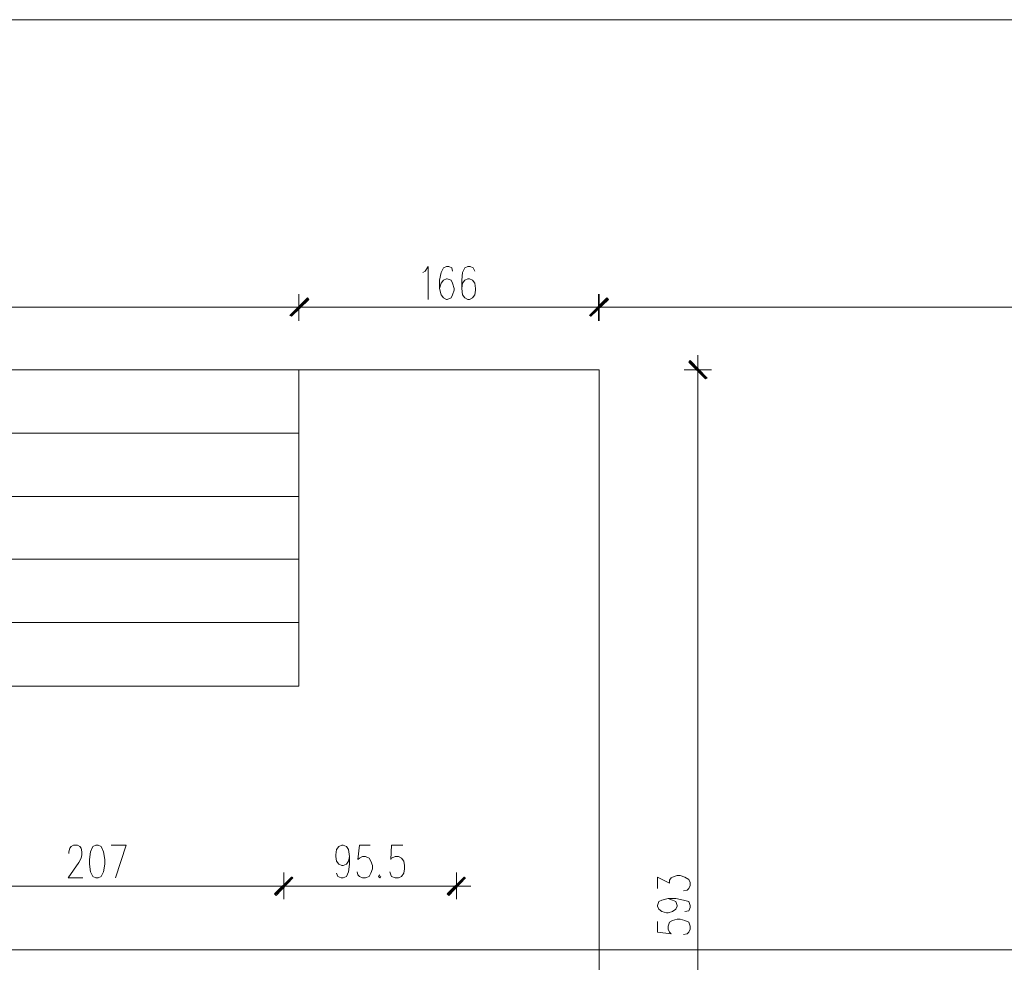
# Model space of a CAD drawing. Header units: inches. Extents: x -1441 to 3871, y -4351 to 2413.
# Tile 263 of 308: x 814 to 1360, y 1891 to 2413. Entities that reach past the tile are written whole.
import ezdxf

# ---------------------------------------------------------------- set-up
doc = ezdxf.new("R2010")
doc.units = ezdxf.units.IN
doc.header["$MEASUREMENT"] = 0
for name, color, linetype in [('at_Entity', 7, 'Continuous'), ('at_Rect', 7, 'Continuous'), ('at_Solid', 7, 'Continuous')]:
    doc.layers.add(name, color=color, linetype=linetype)

msp = doc.modelspace()

# ---------------------------------------------------------------- hatches: boundary and pattern name
at = {"layer": 'at_Solid', "lineweight": 15}
for points in [[(963.89017, 2248.97556), (964.73454, 2248.59393), (973.62187, 2258.70726)], [(973.62187, 2258.70726), (964.73454, 2248.59393), (963.89017, 2248.97556)], [(964.73454, 2248.59393), (973.62187, 2258.70726), (974.47101, 2257.89628)], [(974.04644, 2257.89628), (973.62187, 2258.70726), (964.73454, 2248.59393)], [(1139.55203, 2258.70726), (1130.6647, 2248.59393), (1129.81556, 2248.97556)], [(1130.24013, 2248.97556), (1130.6647, 2248.59393), (1139.55203, 2258.70726)], [(1140.40116, 2257.89628), (1139.55203, 2258.70726), (1130.6647, 2248.59393)], [(1130.6647, 2248.59393), (1139.55203, 2258.70726), (1140.40116, 2257.89628)], [(1185.69171, 2224.02617), (1184.84257, 2223.16749), (1195.0036, 2214.29448)], [(1184.84257, 2223.16749), (1195.0036, 2214.29448), (1194.15446, 2213.86514)], [(964.73454, 1937.89528), (956.26701, 1927.73424), (955.42265, 1928.54522)], [(955.42265, 1928.54522), (956.26701, 1927.73424), (965.15911, 1937.89528)], [(965.57891, 1937.46594), (964.73454, 1937.89528), (956.26701, 1927.73424)], [(956.26701, 1927.73424), (965.15911, 1937.89528), (965.57891, 1937.46594)], [(1060.39614, 1937.89528), (1051.93338, 1927.73424), (1051.08425, 1928.54522)], [(1061.24528, 1937.46594), (1060.39614, 1937.89528), (1051.93338, 1927.73424)]]:
    msp.add_hatch(color=7, dxfattribs=at).paths.add_polyline_path(points)

# ---------------------------------------------------------------- linework, layer by layer
at = {"layer": 'at_Entity', "color": 7, "lineweight": 15}
for p, q in [((1038.80991, 2273.54332), (1040.50341, 2276.07165)), ((1040.50341, 2276.07165), (1040.50341, 2257.89628)), ((1048.97094, 2275.26068), (1047.69724, 2272.68464)), ((1050.65968, 2276.07165), (1048.97094, 2275.26068)), ((1051.93338, 2276.07165), (1050.65968, 2276.07165)), ((1053.62212, 2275.26068), (1051.93338, 2276.07165)), ((1054.04669, 2273.54332), (1053.62212, 2275.26068)), ((1060.82071, 2275.26068), (1059.55177, 2272.68464)), ((1062.51422, 2276.07165), (1060.82071, 2275.26068)), ((1063.78315, 2276.07165), (1062.51422, 2276.07165)), ((1065.47666, 2275.26068), (1063.78315, 2276.07165)), ((1066.3258, 2273.54332), (1065.47666, 2275.26068)), ((1037.54097, 2272.68464), (1038.80991, 2273.54332)), ((1047.69724, 2272.68464), (1046.85287, 2268.48666)), ((1050.65968, 2269.29763), (1048.97094, 2268.48666)), ((1051.08425, 2269.29763), (1050.65968, 2269.29763)), ((1053.20232, 2268.48666), (1051.08425, 2269.29763)), ((1059.55177, 2272.68464), (1059.12721, 2268.48666)), ((1062.51422, 2269.29763), (1060.82071, 2268.48666)), ((1063.35858, 2269.29763), (1062.51422, 2269.29763)), ((1065.05209, 2268.48666), (1063.35858, 2269.29763)), ((1046.85287, 2268.48666), (1046.85287, 2263.81163)), ((1047.69724, 2266.7693), (1046.85287, 2263.81163)), ((1046.85287, 2263.81163), (1047.69724, 2260.42462)), ((1048.97094, 2268.48666), (1047.69724, 2266.7693)), ((1054.04669, 2266.7693), (1053.20232, 2268.48666)), ((1054.89583, 2263.81163), (1054.04669, 2266.7693)), ((1054.89583, 2262.95295), (1054.89583, 2263.81163)), ((1059.12721, 2268.48666), (1059.12721, 2263.81163)), ((1059.55177, 2266.7693), (1059.12721, 2263.81163)), ((1059.12721, 2263.81163), (1059.55177, 2260.42462)), ((1060.82071, 2268.48666), (1059.55177, 2266.7693)), ((1066.3258, 2266.7693), (1065.05209, 2268.48666)), ((1066.7456, 2263.81163), (1066.3258, 2266.7693)), ((1066.7456, 2262.95295), (1066.7456, 2263.81163)), ((973.62187, 2258.70726), (963.89017, 2248.97556)), ((963.89017, 2248.97556), (973.62187, 2258.70726)), ((974.04644, 2258.32562), (964.30997, 2248.97556)), ((964.30997, 2248.97556), (973.62187, 2258.32562)), ((964.73454, 2248.59393), (973.62187, 2258.70726)), ((964.73454, 2248.59393), (973.62187, 2258.70726)), ((973.62187, 2258.70726), (964.73454, 2248.59393)), ((973.62187, 2258.70726), (964.73454, 2248.59393)), ((968.96592, 2246.01789), (968.96592, 2260.85396)), ((968.96592, 2260.85396), (968.96592, 2246.01789)), ((973.62187, 2258.70726), (974.47101, 2257.89628)), ((974.04644, 2257.89628), (973.62187, 2258.70726)), ((1047.69724, 2260.42462), (1048.97094, 2258.70726)), ((1048.97094, 2258.70726), (1050.65968, 2257.89628)), ((1051.08425, 2257.89628), (1053.20232, 2258.70726)), ((1053.20232, 2258.70726), (1054.04669, 2260.42462)), ((1054.04669, 2260.42462), (1054.89583, 2262.95295)), ((1059.55177, 2260.42462), (1060.82071, 2258.70726)), ((1060.82071, 2258.70726), (1062.51422, 2257.89628)), ((1063.35858, 2257.89628), (1065.05209, 2258.70726)), ((1065.05209, 2258.70726), (1066.3258, 2260.42462)), ((1066.3258, 2260.42462), (1066.7456, 2262.95295)), ((1129.81556, 2248.97556), (1139.55203, 2258.70726)), ((1139.55203, 2258.70726), (1130.24013, 2248.97556)), ((1130.24013, 2248.97556), (1139.9766, 2258.32562)), ((1139.9766, 2258.32562), (1130.24013, 2248.97556)), ((1139.55203, 2258.70726), (1130.6647, 2248.59393)), ((1139.55203, 2258.70726), (1130.6647, 2248.59393)), ((1130.6647, 2248.59393), (1139.55203, 2258.70726)), ((1130.6647, 2248.59393), (1139.55203, 2258.70726)), ((1134.89608, 2246.01789), (1134.89608, 2260.85396)), ((1135.32065, 2260.85396), (1135.32065, 2246.01789)), ((1140.40116, 2257.89628), (1139.55203, 2258.70726)), ((1139.55203, 2258.70726), (1140.40116, 2257.89628)), ((963.46561, 2253.65059), (180.80363, 2253.65059)), ((977.43345, 2253.65059), (960.92296, 2253.65059)), ((960.92296, 2253.65059), (977.43345, 2253.65059)), ((974.47101, 2257.89628), (964.73454, 2248.59393)), ((964.73454, 2248.59393), (974.04644, 2257.89628)), ((1129.39576, 2253.65059), (974.89558, 2253.65059)), ((1050.65968, 2257.89628), (1051.08425, 2257.89628)), ((1062.51422, 2257.89628), (1063.35858, 2257.89628)), ((1126.85312, 2253.65059), (1143.36361, 2253.65059)), ((1143.36361, 2253.65059), (1126.85312, 2253.65059)), ((1130.6647, 2248.59393), (1140.40116, 2257.89628)), ((1140.40116, 2257.89628), (1130.6647, 2248.59393)), ((2207.51006, 2253.65059), (1140.82096, 2253.65059)), ((963.89017, 2248.97556), (964.73454, 2248.59393)), ((964.73454, 2248.59393), (963.89017, 2248.97556)), ((1130.6647, 2248.59393), (1129.81556, 2248.97556)), ((1130.24013, 2248.97556), (1130.6647, 2248.59393)), ((1189.92309, 2210.47813), (1189.92309, 2226.98384)), ((1185.69171, 2224.02617), (1184.84257, 2223.16749)), ((1184.84257, 2223.16749), (1195.0036, 2214.29448)), ((1184.84257, 2223.16749), (1195.0036, 2214.29448)), ((1194.15446, 2213.86514), (1184.84257, 2223.16749)), ((1194.57903, 2214.29448), (1185.26714, 2223.59683)), ((1195.0036, 2214.29448), (1185.69171, 2224.02617)), ((968.96592, 2218.9218), (175.29855, 2218.9218)), ((968.96592, 2218.9218), (1135.32065, 2218.9218)), ((968.96592, 2043.7036), (968.96592, 2218.9218)), ((1135.32065, 2218.9218), (1135.32065, 1625.90861)), ((1182.3047, 2218.9218), (1197.54148, 2218.9218)), ((1189.92309, 1631.39461), (1189.92309, 2213.00646)), ((1195.0036, 2214.29448), (1194.15446, 2213.86514)), ((175.29855, 2183.81138), (968.96592, 2183.81138)), ((175.29855, 2148.65325), (968.96592, 2148.65325)), ((175.29855, 2113.97216), (968.96592, 2113.97216)), ((175.29855, 2078.81403), (968.96592, 2078.81403)), ((175.29855, 2043.7036), (968.96592, 2043.7036)), ((841.55705, 1951.82496), (841.98162, 1953.97166)), ((841.98162, 1953.97166), (842.82599, 1954.83033)), ((842.82599, 1954.83033), (844.0997, 1955.64131)), ((844.0997, 1955.64131), (846.213, 1955.64131)), ((846.213, 1955.64131), (847.48194, 1954.83033)), ((847.48194, 1954.83033), (848.33108, 1953.97166)), ((848.33108, 1953.97166), (848.75087, 1951.82496)), ((854.68053, 1954.83033), (853.41159, 1951.82496)), ((856.37403, 1955.64131), (854.68053, 1954.83033)), ((857.64297, 1955.64131), (856.37403, 1955.64131)), ((859.33648, 1954.83033), (857.64297, 1955.64131)), ((860.60541, 1951.82496), (859.33648, 1954.83033)), ((864.83679, 1955.64131), (873.30432, 1955.64131)), ((873.30432, 1955.64131), (867.37944, 1937.46594)), ((989.28322, 1950.1553), (989.70779, 1953.11298)), ((989.70779, 1953.11298), (990.97672, 1954.83033)), ((990.97672, 1954.83033), (992.67023, 1955.64131)), ((992.67023, 1955.64131), (993.51937, 1955.64131)), ((993.51937, 1955.64131), (995.21287, 1954.83033)), ((995.21287, 1954.83033), (996.48181, 1953.11298)), ((996.48181, 1953.11298), (996.90638, 1949.29663)), ((1002.40669, 1955.64131), (1001.55756, 1947.62697)), ((1008.33158, 1955.64131), (1002.40669, 1955.64131)), ((1020.18612, 1955.64131), (1019.76155, 1947.62697)), ((1026.53557, 1955.64131), (1020.18612, 1955.64131)), ((841.55705, 1951.01398), (841.55705, 1951.82496)), ((848.33108, 1948.43795), (847.06214, 1945.90961)), ((848.75087, 1950.1553), (848.33108, 1948.43795)), ((848.75087, 1951.82496), (848.75087, 1950.1553)), ((853.41159, 1951.82496), (852.98702, 1947.62697)), ((852.98702, 1947.62697), (852.98702, 1945.05094)), ((861.44978, 1947.62697), (860.60541, 1951.82496)), ((861.44978, 1945.05094), (861.44978, 1947.62697)), ((989.28322, 1949.29663), (989.28322, 1950.1553)), ((989.70779, 1946.76829), (989.28322, 1949.29663)), ((996.90638, 1949.29663), (996.48181, 1946.76829)), ((996.90638, 1949.29663), (996.90638, 1945.05094)), ((1001.55756, 1947.62697), (1002.40669, 1948.43795)), ((1002.40669, 1948.43795), (1004.1002, 1949.29663)), ((1004.1002, 1949.29663), (1005.79371, 1949.29663)), ((1005.79371, 1949.29663), (1007.91178, 1948.43795)), ((1007.91178, 1948.43795), (1008.75615, 1946.76829)), ((1019.76155, 1947.62697), (1020.18612, 1948.43795)), ((1020.18612, 1948.43795), (1022.29942, 1949.29663)), ((1022.29942, 1949.29663), (1023.9977, 1949.29663)), ((1023.9977, 1949.29663), (1025.68643, 1948.43795)), ((1025.68643, 1948.43795), (1026.96014, 1946.76829)), ((847.06214, 1945.90961), (841.13248, 1937.46594)), ((852.98702, 1945.05094), (853.41159, 1940.85295)), ((860.60541, 1940.85295), (861.44978, 1945.05094)), ((990.97672, 1945.05094), (989.70779, 1946.76829)), ((992.67023, 1944.23996), (990.97672, 1945.05094)), ((993.51937, 1944.23996), (992.67023, 1944.23996)), ((995.21287, 1945.05094), (993.51937, 1944.23996)), ((996.48181, 1946.76829), (995.21287, 1945.05094)), ((996.90638, 1945.05094), (996.48181, 1940.85295)), ((1008.75615, 1946.76829), (1009.60051, 1944.23996)), ((1009.60051, 1942.5226), (1008.75615, 1939.99427)), ((1009.60051, 1944.23996), (1009.60051, 1942.5226)), ((1026.96014, 1946.76829), (1027.37994, 1944.23996)), ((1027.37994, 1942.5226), (1026.96014, 1939.99427)), ((1027.37994, 1944.23996), (1027.37994, 1942.5226)), ((841.13248, 1937.46594), (849.17544, 1937.46594)), ((853.41159, 1940.85295), (854.68053, 1938.27691)), ((854.68053, 1938.27691), (856.37403, 1937.46594)), ((856.37403, 1937.46594), (857.64297, 1937.46594)), ((857.64297, 1937.46594), (859.33648, 1938.27691)), ((859.33648, 1938.27691), (860.60541, 1940.85295)), ((955.42265, 1928.54522), (964.73454, 1937.89528)), ((965.15911, 1937.89528), (955.42265, 1928.54522)), ((955.84722, 1928.16358), (965.15911, 1937.89528)), ((965.15911, 1937.89528), (955.84722, 1928.16358)), ((964.73454, 1937.89528), (956.26701, 1927.73424)), ((964.73454, 1937.89528), (956.26701, 1927.73424)), ((956.26701, 1927.73424), (965.15911, 1937.89528)), ((956.26701, 1927.73424), (965.15911, 1937.89528)), ((956.26701, 1927.73424), (965.57891, 1937.46594)), ((965.57891, 1937.46594), (956.26701, 1927.73424)), ((960.50316, 1940.42361), (960.50316, 1925.58755)), ((960.50316, 1925.58755), (960.50316, 1940.42361)), ((965.57891, 1937.46594), (964.73454, 1937.89528)), ((965.15911, 1937.89528), (965.57891, 1937.46594)), ((990.55215, 1938.27691), (989.70779, 1939.99427)), ((992.24566, 1937.46594), (990.55215, 1938.27691)), ((993.51937, 1937.46594), (992.24566, 1937.46594)), ((995.21287, 1938.27691), (993.51937, 1937.46594)), ((996.48181, 1940.85295), (995.21287, 1938.27691)), ((1001.55756, 1939.13559), (1001.13776, 1940.85295)), ((1002.40669, 1938.27691), (1001.55756, 1939.13559)), ((1004.1002, 1937.46594), (1002.40669, 1938.27691)), ((1005.79371, 1937.46594), (1004.1002, 1937.46594)), ((1007.91178, 1938.27691), (1005.79371, 1937.46594)), ((1008.75615, 1939.99427), (1007.91178, 1938.27691)), ((1013.83666, 1939.13559), (1012.98753, 1938.27691)), ((1012.98753, 1938.27691), (1013.83666, 1937.46594)), ((1013.83666, 1937.46594), (1014.25646, 1938.27691)), ((1019.76155, 1939.13559), (1019.33698, 1940.85295)), ((1020.18612, 1938.27691), (1019.76155, 1939.13559)), ((1022.29942, 1937.46594), (1020.18612, 1938.27691)), ((1023.9977, 1937.46594), (1022.29942, 1937.46594)), ((1025.68643, 1938.27691), (1023.9977, 1937.46594)), ((1026.96014, 1939.99427), (1025.68643, 1938.27691)), ((1051.08425, 1928.54522), (1060.39614, 1937.89528)), ((1051.50882, 1928.16358), (1060.82071, 1937.89528)), ((1060.39614, 1937.89528), (1051.93338, 1927.73424)), ((1060.39614, 1937.89528), (1051.93338, 1927.73424)), ((1051.93338, 1927.73424), (1061.24528, 1937.46594)), ((1056.16476, 1940.42361), (1056.16476, 1925.58755)), ((1061.24528, 1937.46594), (1060.39614, 1937.89528)), ((1167.48771, 1931.55059), (1167.48771, 1937.89528)), ((1167.48771, 1937.89528), (1174.26174, 1934.50827)), ((1174.26174, 1936.17792), (1175.1061, 1937.46594)), ((1175.1061, 1937.46594), (1175.95524, 1937.89528)), ((1175.95524, 1937.89528), (1178.49311, 1938.70625)), ((1178.49311, 1938.70625), (1180.18662, 1938.70625)), ((1180.18662, 1938.70625), (1182.72926, 1937.89528)), ((1182.72926, 1937.89528), (1184.84257, 1936.60726)), ((1184.84257, 1936.60726), (1185.69171, 1934.93761)), ((759.43873, 1932.79091), (954.99808, 1932.79091)), ((952.4602, 1932.79091), (968.96592, 1932.79091)), ((968.96592, 1932.79091), (952.4602, 1932.79091)), ((966.42805, 1932.79091), (1050.65968, 1932.79091)), ((1047.69724, 1932.79091), (1064.20772, 1932.79091)), ((1174.26174, 1934.50827), (1174.26174, 1936.17792)), ((1184.84257, 1931.55059), (1183.9982, 1930.69192)), ((1185.69171, 1933.22025), (1184.84257, 1931.55059)), ((1185.69171, 1934.93761), (1185.69171, 1933.22025)), ((956.26701, 1927.73424), (955.42265, 1928.54522)), ((955.42265, 1928.54522), (956.26701, 1927.73424)), ((1051.93338, 1927.73424), (1051.08425, 1928.54522)), ((1170.03036, 1925.15821), (1173.41737, 1926.01689)), ((1173.41737, 1926.01689), (1175.95524, 1925.15821)), ((1173.41737, 1926.01689), (1177.64875, 1926.01689)), ((1177.64875, 1926.01689), (1181.88013, 1925.15821)), ((1183.9982, 1930.69192), (1181.88013, 1930.26258)), ((1167.48771, 1922.20054), (1168.33685, 1924.34723)), ((1167.48771, 1921.7712), (1167.48771, 1922.20054)), ((1168.33685, 1920.10154), (1167.48771, 1921.7712)), ((1168.33685, 1924.34723), (1170.03036, 1925.15821)), ((1170.03036, 1918.81352), (1168.33685, 1920.10154)), ((1175.95524, 1925.15821), (1177.64875, 1924.34723)), ((1177.64875, 1920.10154), (1175.95524, 1918.81352)), ((1177.64875, 1924.34723), (1178.49311, 1922.20054)), ((1178.49311, 1921.7712), (1177.64875, 1920.10154)), ((1178.49311, 1922.20054), (1178.49311, 1921.7712)), ((1181.88013, 1925.15821), (1184.84257, 1924.34723)), ((1184.84257, 1924.34723), (1185.69171, 1922.20054)), ((1185.69171, 1920.96022), (1184.84257, 1919.24286)), ((1185.69171, 1922.20054), (1185.69171, 1920.96022)), ((1172.56823, 1918.00255), (1170.03036, 1918.81352)), ((1173.41737, 1918.00255), (1172.56823, 1918.00255)), ((1175.95524, 1918.81352), (1173.41737, 1918.00255)), ((1175.95524, 1913.75686), (1178.49311, 1914.61554)), ((1178.49311, 1914.61554), (1180.18662, 1914.61554)), ((1180.18662, 1914.61554), (1182.72926, 1913.75686)), ((1184.84257, 1919.24286), (1182.72926, 1918.81352)), ((1167.48771, 1913.32752), (1167.48771, 1907.41218)), ((1173.41737, 1910.79919), (1174.26174, 1912.89818)), ((1173.41737, 1909.08183), (1173.41737, 1910.79919)), ((1174.26174, 1907.41218), (1173.41737, 1909.08183)), ((1174.26174, 1912.89818), (1175.95524, 1913.75686)), ((1182.72926, 1913.75686), (1184.84257, 1912.89818)), ((1184.84257, 1912.89818), (1185.69171, 1910.79919)), ((1185.69171, 1909.08183), (1184.84257, 1907.41218)), ((1185.69171, 1910.79919), (1185.69171, 1909.08183)), ((1167.48771, 1907.41218), (1175.1061, 1906.5535)), ((1175.1061, 1906.5535), (1174.26174, 1907.41218)), ((1183.9982, 1906.5535), (1181.88013, 1906.12416)), ((1184.84257, 1907.41218), (1183.9982, 1906.5535)), ((2207.51006, 1897.68048), (-1056.89232, 1897.68048))]:
    msp.add_line(p, q, dxfattribs=at)
at = {"layer": 'at_Rect', "color": 7, "lineweight": 15}
msp.add_line((2602.86253, 2412.78717), (-1441.23843, 2412.78717), dxfattribs=at)

doc.saveas('drawing.dxf')
